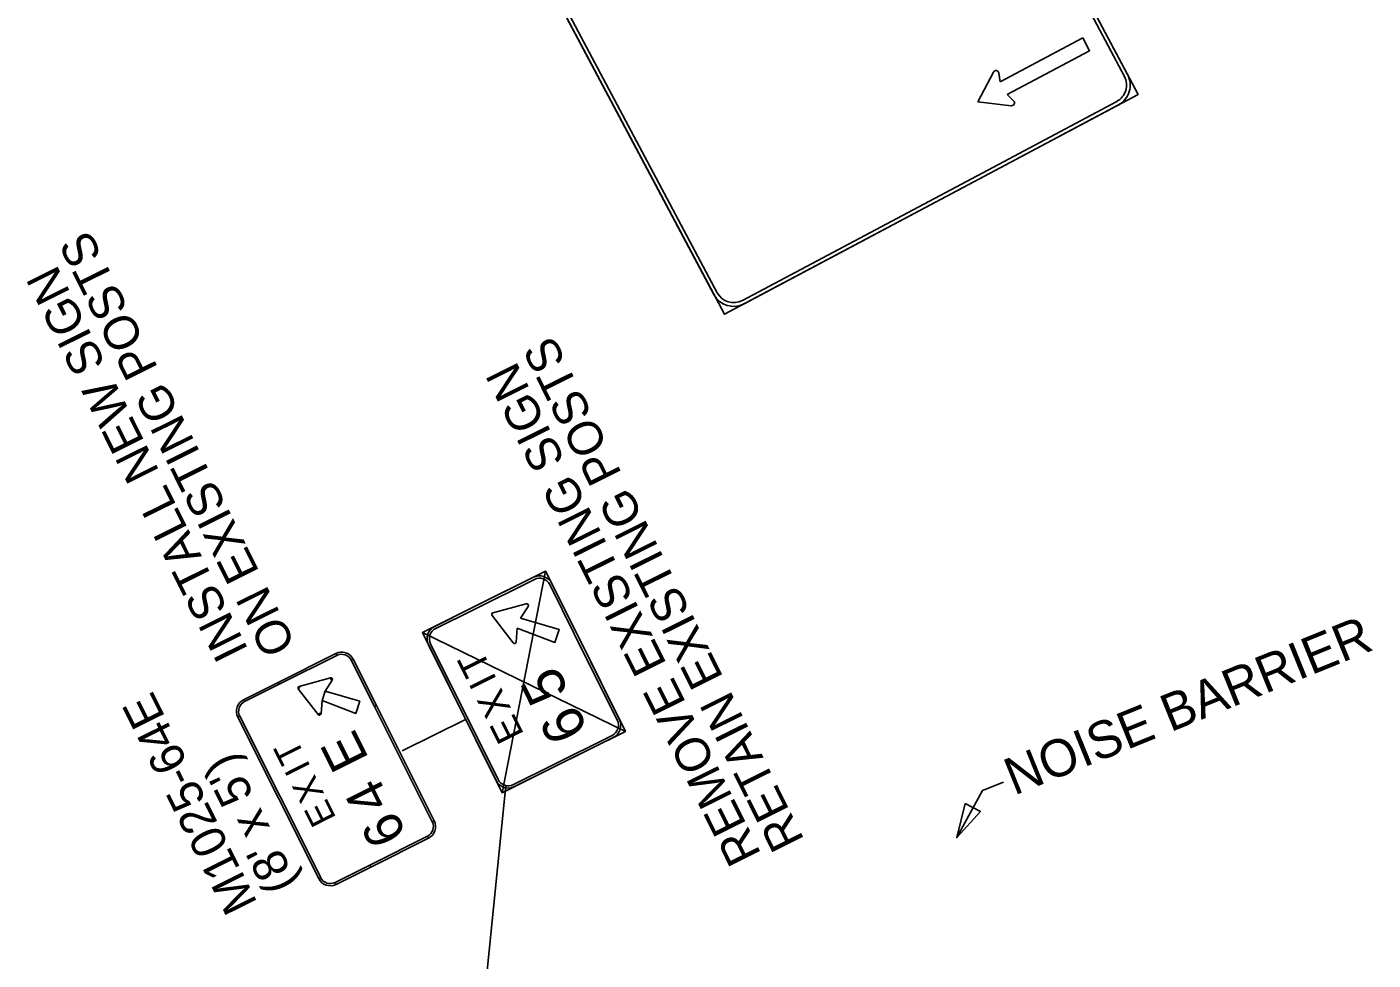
# Model space of a CAD drawing. Extents: x -5665 to 1997148, y 4 to 812485.
# Drawn here: x 1972303 to 1973280, y 803460 to 804138 of the extents above; entities that cross this region are included whole.
import ezdxf

# ---------------------------------------------------------------- set-up
doc = ezdxf.new("R2010")
doc.units = 0
for name, color, linetype in [('RD_EX_Misc', 7, 'Continuous'), ('RD_PD_Final_TX', 7, 'Continuous'), ('RD_SHT_TX', 7, 'Continuous')]:
    doc.layers.add(name, color=color, linetype=linetype)

msp = doc.modelspace()

# ---------------------------------------------------------------- linework, layer by layer
at = {"layer": 'RD_EX_Misc'}
msp.add_lwpolyline([(1973011.73, 803589.18), (1972996.61, 803583.04), (1972977.85, 803548.79)], dxfattribs=at)
at = {"layer": 'RD_PD_Final_TX'}
msp.add_lwpolyline([(1972983.99, 803573.62), (1972994.93, 803567.83), (1972977.85, 803548.79)], close=True, dxfattribs=at)
at = {"layer": 'RD_SHT_TX'}
for p, q in [((1973069.35, 804129.61), (1973009.39, 804097.73)), ((1973004.41, 804104.84), (1972993.14, 804083.16)), ((1973009.39, 804097.73), (1973008.33, 804104.14)), ((1972993.14, 804083.16), (1973017.42, 804080.38)), ((1973019.03, 804084.02), (1973014.3, 804088.49)), ((1972679.3, 803742.34), (1972647.7, 803581.4)), ((1972589.77, 803697.79), (1972737.22, 803625.96)), ((1972527, 803682.56), (1972527.7, 803681.16)), ((1972538.18, 803677.67), (1972539.58, 803678.37)), ((1972522.96, 803664.92), (1972523.27, 803663.79)), ((1972523.27, 803663.79), (1972524.26, 803663.17)), ((1972499.68, 803656.82), (1972500.6, 803657.54)), ((1972500.6, 803657.54), (1972500.29, 803658.67)), ((1972460.64, 803647.57), (1972459.94, 803648.97)), ((1972455.76, 803636.39), (1972457.15, 803637.09)), ((1972515.01, 803638.96), (1972514.08, 803638.24)), ((1972516.18, 803638.87), (1972515.01, 803638.96)), ((1972575.08, 803611.79), (1972621.16, 803634.72)), ((1972620.26, 803284.94), (1972650.31, 803586.69)), ((1972598.36, 803561.02), (1972596.96, 803560.32)), ((1972593.47, 803549.83), (1972594.17, 803548.44)), ((1972515.93, 803519.74), (1972514.53, 803519.04)), ((1972527.11, 803514.85), (1972526.41, 803516.25))]:
    msp.add_line(p, q, dxfattribs=at)
for points in [[(1973109.48, 804088.65), (1972489.54, 805254.35), (1972389.42, 805201.11)], [(1973099.49, 804101.68), (1972494.76, 805238.78)], [(1972497.15, 805240.05), (1973101.88, 804102.95)], [(1972478.23, 804551.09), (1972809.12, 803928.91), (1973009.36, 804035.4), (1973009.36, 804035.4)], [(1972801.51, 803943.21), (1972478.23, 804551.09)], [(1972480.61, 804552.36), (1972803.89, 803944.48)], [(1973009.39, 804097.73), (1973069.35, 804129.61), (1973069.35, 804129.61)], [(1973069.35, 804129.61), (1973074.26, 804120.37), (1973014.3, 804088.49)], [(1973014.3, 804088.49), (1973074.26, 804120.37), (1973069.35, 804129.61)], [(1973004.41, 804104.84), (1972993.14, 804083.16), (1972993.14, 804083.16)], [(1973009.39, 804097.73), (1973008.33, 804104.14)], [(1972993.14, 804083.16), (1973017.42, 804080.38)], [(1973008.09, 804037.78), (1973093.91, 804083.42)], [(1973009.36, 804035.4), (1973109.48, 804088.65), (1973109.48, 804088.65)], [(1973019.03, 804084.02), (1973014.3, 804088.49)], [(1973095.18, 804081.04), (1973009.36, 804035.4)], [(1972822.15, 803938.9), (1973008.09, 804037.78)], [(1973009.36, 804035.4), (1972823.42, 803936.51)], [(1972701.58, 803697.58), (1972679.3, 803742.34), (1972625.58, 803715.61)], [(1972625.58, 803715.61), (1972670.35, 803737.89)], [(1972671.09, 803736.4), (1972626.33, 803714.12)], [(1972671.09, 803736.4), (1972671.09, 803736.4), (1972671.09, 803736.4)], [(1972700.09, 803696.84), (1972682.26, 803732.65)], [(1972683.75, 803733.39), (1972701.58, 803697.58)], [(1972625.58, 803715.61), (1972589.77, 803697.79), (1972647.7, 803581.4), (1972683.51, 803599.23), (1972683.51, 803599.23), (1972683.51, 803599.23)], [(1972598.73, 803702.24), (1972625.58, 803715.61)], [(1972626.33, 803714.12), (1972599.47, 803700.75)], [(1972626.33, 803714.12), (1972626.33, 803714.12), (1972626.33, 803714.12)], [(1972640.34, 803710.06), (1972655.66, 803690.2)], [(1972665.19, 803718.64), (1972641, 803712.03)], [(1972641.33, 803710.82), (1972641.33, 803710.82), (1972641.33, 803710.82)], [(1972661.09, 803708.15), (1972666.58, 803716.76)], [(1972657.89, 803690.87), (1972658.71, 803701.04)], [(1972689.13, 803700.03), (1972685.97, 803690.61), (1972658.71, 803701.04)], [(1972661.09, 803708.15), (1972689.13, 803700.03), (1972689.13, 803700.03), (1972689.13, 803700.03)], [(1972700.09, 803696.84), (1972700.09, 803696.84), (1972700.09, 803696.84)], [(1972731.28, 803634.17), (1972700.09, 803696.84)], [(1972701.58, 803697.58), (1972701.58, 803697.58), (1972701.58, 803697.58)], [(1972737.22, 803625.96), (1972701.58, 803697.58)], [(1972701.58, 803697.58), (1972732.77, 803634.91)], [(1972643.24, 803590.36), (1972594.23, 803688.83)], [(1972595.72, 803689.58), (1972644.74, 803591.1)], [(1972595.72, 803689.58), (1972595.72, 803689.58), (1972595.72, 803689.58)], [(1972731.28, 803634.17), (1972731.28, 803634.17), (1972731.28, 803634.17)], [(1972682.77, 803600.72), (1972727.53, 803623)], [(1972683.51, 803599.23), (1972737.22, 803625.96), (1972737.22, 803625.96), (1972737.22, 803625.96)], [(1972728.27, 803621.51), (1972683.51, 803599.23)], [(1972655.91, 803587.35), (1972682.77, 803600.72)], [(1972683.51, 803599.23), (1972656.65, 803585.86)], [(1972682.77, 803600.72), (1972682.77, 803600.72), (1972682.77, 803600.72)], [(1972655.91, 803587.35), (1972655.91, 803587.35), (1972655.91, 803587.35)]]:
    msp.add_lwpolyline(points, dxfattribs=at)
for points in [[(1972527.7, 803681.16), (1972485.79, 803660.17), (1972485.09, 803661.57), (1972527, 803682.56), (1972527.7, 803681.16)], [(1972554.98, 803644.14), (1972538.18, 803677.67), (1972539.58, 803678.37), (1972556.37, 803644.84), (1972554.98, 803644.14)], [(1972485.79, 803660.17), (1972460.64, 803647.57), (1972459.94, 803648.97), (1972485.09, 803661.57), (1972485.79, 803660.17)], [(1972500.6, 803657.54), (1972499.68, 803656.82), (1972514.08, 803638.24), (1972515.01, 803638.96), (1972516.18, 803638.87), (1972516.92, 803648.41), (1972519.14, 803655.08), (1972524.26, 803663.17), (1972523.27, 803663.79), (1972522.96, 803664.92), (1972500.29, 803658.67), (1972500.6, 803657.54)], [(1972544.34, 803647.94), (1972541.38, 803639.04), (1972516.92, 803648.41), (1972519.14, 803655.08), (1972544.34, 803647.94)], [(1972596.96, 803560.32), (1972554.98, 803644.14), (1972556.37, 803644.84), (1972598.36, 803561.02), (1972596.96, 803560.32)], [(1972457.15, 803637.09), (1972515.93, 803519.74), (1972514.53, 803519.04), (1972455.76, 803636.39), (1972457.15, 803637.09)], [(1972551.56, 803528.84), (1972593.47, 803549.83), (1972594.17, 803548.44), (1972552.26, 803527.45), (1972551.56, 803528.84)], [(1972526.41, 803516.25), (1972551.56, 803528.84), (1972552.26, 803527.45), (1972527.11, 803514.85), (1972526.41, 803516.25)]]:
    msp.add_lwpolyline(points, close=True, dxfattribs=at)
for centre, radius, start, end in [((1973006.25, 804103.79), 2.11, 9.42095, 150.21387), ((1973006.25, 804103.79), 2.11, 9.42095, 150.21387), ((1973087.57, 804095.34), 13.5, 298.00462, 28.00484), ((1973087.57, 804095.34), 16.2, 298.00462, 28.00484), ((1973017.58, 804082.49), 2.11, 265.79638, 46.58929), ((1973017.58, 804082.49), 2.11, 265.79638, 46.58929), ((1972815.81, 803950.82), 13.5, 208.00499, 298.00462), ((1972815.81, 803950.82), 16.2, 208.00499, 298.00462), ((1972674.8, 803728.93), 10, 26.46025, 116.46046), ((1972674.8, 803728.93), 8.33, 26.46025, 116.46046), ((1972641.33, 803710.82), 1.25, 105.28263, 217.63793), ((1972665.52, 803717.43), 1.25, 327.49831, 105.28263), ((1972603.18, 803693.29), 10, 116.46019, 206.4604), ((1972603.18, 803693.29), 8.33, 116.46019, 206.4604), ((1972656.65, 803690.97), 1.25, 217.63823, 355.42255), ((1972531.2, 803674.17), 9.38, 26.60304, 116.60325), ((1972531.2, 803674.17), 7.81, 26.60304, 116.60325), ((1972523.27, 803663.79), 1.17, 327.6411, 105.42484), ((1972500.6, 803657.54), 1.17, 105.42484, 217.78072), ((1972464.14, 803640.59), 9.38, 116.60298, 206.60319), ((1972464.14, 803640.59), 7.81, 116.60298, 206.60319), ((1972515.01, 803638.96), 1.17, 217.78102, 355.56534), ((1972723.82, 803630.46), 8.33, 296.46004, 26.46025), ((1972723.82, 803630.46), 10, 296.46004, 26.46025), ((1972652.2, 803594.81), 10, 206.4604, 296.46004), ((1972652.2, 803594.81), 8.33, 206.4604, 296.46004), ((1972589.97, 803556.82), 7.81, 296.60283, 26.60304), ((1972589.97, 803556.82), 9.38, 296.60283, 26.60304), ((1972522.91, 803523.23), 9.38, 206.60319, 296.60283), ((1972522.91, 803523.23), 7.81, 206.60319, 296.60283)]:
    msp.add_arc(centre, radius, start, end, dxfattribs=at)

# ---------------------------------------------------------------- texts
at = {"layer": 'RD_EX_Misc'}
msp.add_text('NOISE BARRIER', height=27, rotation=22.08494, dxfattribs=at).set_placement((1973019.52, 803579.22))
at = {"layer": 'RD_SHT_TX'}
for s, height, rotation, p in [('ON EXISTING POSTS', 25, 116.46815, (1972498.32, 803688.42)), ('INSTALL NEW SIGN', 25, 116.46815, (1972463.72, 803684.88)), ('RETAIN EXISTING POSTS', 25, 116.46815, (1972867.42, 803546.95)), ('REMOVE EXISTING SIGN', 25, 116.46815, (1972836.19, 803536.66)), ('T', 20, 116.46019, (1972639.85, 803671.98)), ('5', 30, 116.46019, (1972696.6, 803655.21)), ('I', 20, 116.46019, (1972644.14, 803663.37)), ('M1025-64E', 25, 116.41232, (1972470.38, 803501.27)), ('X', 20, 116.46019, (1972654.55, 803642.45)), ('6', 30, 116.46019, (1972710.7, 803626.88)), ('E', 20, 116.46019, (1972663.85, 803623.76)), ('E', 28.12, 116.60298, (1972551.3, 803606.13)), ('T', 18.75, 116.60298, (1972504.86, 803608.13)), ("(8' x 5')", 25, 116.41232, (1972499.53, 803515.74)), ('I', 18.75, 116.60298, (1972508.9, 803600.06)), ('X', 18.75, 116.60298, (1972518.71, 803580.47)), ('4', 28.12, 116.60298, (1972566.91, 803574.95)), ('E', 18.75, 116.60298, (1972527.47, 803562.98)), ('6', 28.12, 116.60298, (1972578.9, 803551.02))]:
    msp.add_text(s, height=height, rotation=rotation, dxfattribs=at).set_placement(p)

doc.saveas('drawing.dxf')
